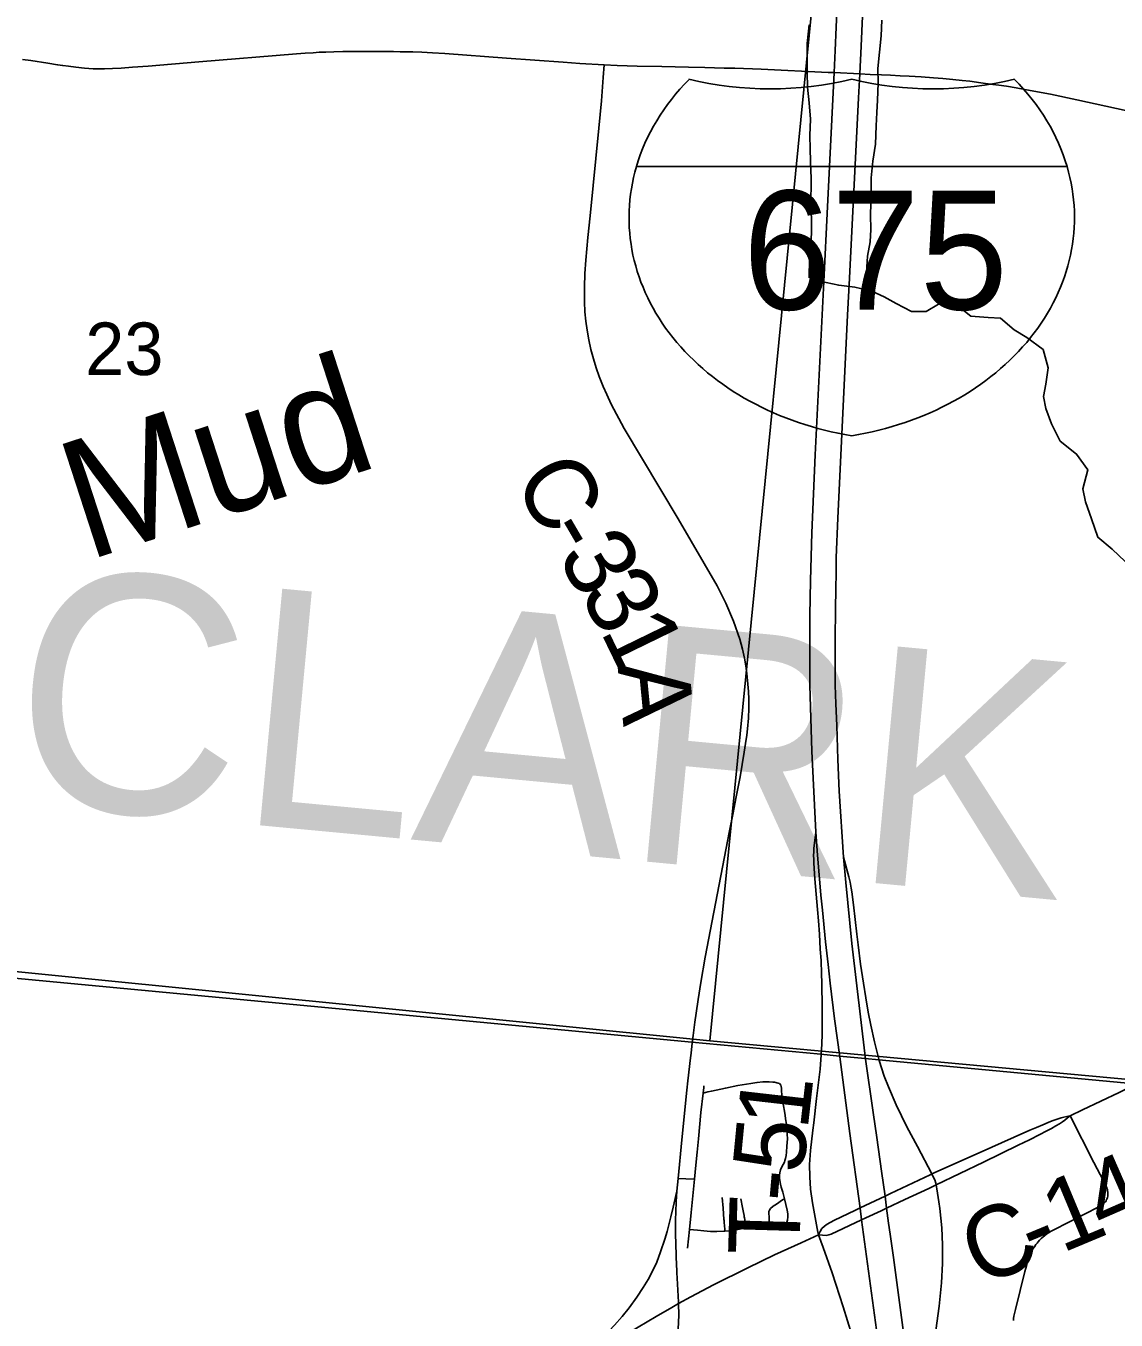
# Model space of a CAD drawing. Extents: x 0 to 1134, y 0 to 440.
# Drawn here: x 836.778 to 837.647, y 357.508 to 358.539 of the extents above; entities that cross this region are included whole.
import ezdxf

# ---------------------------------------------------------------- set-up
doc = ezdxf.new("R2010")
doc.units = 0
for name, color, linetype in [('GM_X_County_Road', 7, 'Continuous'), ('GM_X_County_Road_Text', 7, 'Continuous'), ('GM_X_County_Text', 7, 'Continuous'), ('GM_X_Interchange_Ramps', 7, 'Continuous'), ('GM_X_Interstate_Location', 7, 'Continuous'), ('GM_X_Interstate_Route', 7, 'Continuous'), ('GM_X_Interstate_Shield', 7, 'Continuous'), ('GM_X_Minor_River', 7, 'Continuous'), ('GM_X_Minor_River_Text', 7, 'Continuous'), ('GM_X_Section', 7, 'Continuous'), ('GM_X_Section_Text', 7, 'Continuous'), ('GM_X_State_Route', 7, 'Continuous'), ('GM_X_Township', 7, 'Continuous'), ('GM_X_Township_Road', 7, 'Continuous'), ('GM_X_Township_Road_Text', 7, 'Continuous'), ('GM_X_Unincorporated', 7, 'Continuous'), ('SH_Cut_Line', 7, 'Continuous')]:
    doc.layers.add(name, color=color, linetype=linetype)

msp = doc.modelspace()

# ---------------------------------------------------------------- linework, layer by layer
at = {"layer": 'GM_X_County_Road'}
msp.add_line((837.6101, 357.6705), (837.6199, 357.6751), dxfattribs=at)
for points in [[(836.7752, 358.5122), (836.7818, 358.5113), (836.7954, 358.5092), (836.8032, 358.508), (836.8074, 358.5073), (836.8119, 358.5067), (836.8177, 358.5059), (836.8247, 358.5051), (836.8315, 358.5048), (836.8361, 358.5046), (836.8406, 358.5048), (836.847, 358.5049), (836.8539, 358.5053), (836.863, 358.5059), (836.8753, 358.5068), (836.9158, 358.5103), (836.9937, 358.5166), (837.0006, 358.5171), (837.0068, 358.5175), (837.0118, 358.5179), (837.0171, 358.5181), (837.0235, 358.5183), (837.0305, 358.5185), (837.0709, 358.5184), (837.0763, 358.5183), (837.0863, 358.5182), (837.0934, 358.5179), (837.102, 358.5175), (837.1117, 358.5169), (837.1609, 358.5133), (837.206, 358.5099), (837.2193, 358.509), (837.2388, 358.5078)], [(837.3413, 357.9105), (837.344, 357.9246), (837.3471, 357.9406), (837.3505, 357.9602), (837.3515, 357.967), (837.3525, 357.9737), (837.353, 357.9789), (837.3537, 357.9874), (837.354, 357.9953), (837.354, 358.0025), (837.3538, 358.0086), (837.3534, 358.0143), (837.3524, 358.023), (837.3516, 358.029), (837.3506, 358.0352), (837.349, 358.0422), (837.3469, 358.0501), (837.3418, 358.0647), (837.3358, 358.0789), (837.3288, 358.0926), (837.2977, 358.1462), (837.2548, 358.2182), (837.2445, 358.2374), (837.2408, 358.2452), (837.238, 358.2515), (837.2349, 358.2595), (837.2323, 358.2665), (837.2302, 358.2735), (837.2282, 358.2811), (837.2267, 358.2888), (837.2252, 358.2964), (837.2243, 358.3037), (837.2235, 358.3111), (837.223, 358.3191), (837.223, 358.3306), (837.2235, 358.3415), (837.2243, 358.3523), (837.2259, 358.3703), (837.2277, 358.3875), (837.2345, 358.4573), (837.2368, 358.4793), (837.2381, 358.4978), (837.2388, 358.5078)], [(837.2388, 358.5078), (837.2492, 358.5074), (837.2651, 358.5069), (837.2848, 358.5065), (837.3059, 358.506), (837.3189, 358.5058), (837.3345, 358.5053), (837.343, 358.5051), (837.3638, 358.5043), (837.4173, 358.5019)], [(837.4173, 358.5019), (837.4222, 358.5017), (837.4425, 358.5007), (837.4508, 358.5002), (837.4597, 358.4999), (837.4669, 358.4997), (837.4747, 358.4992), (837.4819, 358.4988), (837.4913, 358.4983), (837.5013, 358.4975), (837.5088, 358.497), (837.5166, 358.4962), (837.524, 358.4954), (837.5303, 358.4948), (837.5389, 358.4936), (837.5484, 358.4923), (837.5532, 358.4917), (837.5595, 358.4908), (837.5671, 358.4896), (837.5741, 358.4883), (837.584, 358.4865), (837.5946, 358.4845), (837.6156, 358.4799), (837.6703, 358.4681)], [(837.309, 357.7286), (837.3097, 357.7343), (837.3111, 357.745), (837.3122, 357.7523), (837.3138, 357.763), (837.3159, 357.7766), (837.3194, 357.7969), (837.3388, 357.8974), (837.3413, 357.9105)], [(837.6199, 357.6751), (837.6493, 357.6889), (837.662, 357.6953)], [(837.4999, 357.6241), (837.5377, 357.6408), (837.5656, 357.6534), (837.5781, 357.6589), (837.5833, 357.6612), (837.5883, 357.6633), (837.5925, 357.6651), (837.5957, 357.6663), (837.5981, 357.6672), (837.6007, 357.6681), (837.603, 357.6688), (837.6052, 357.6694), (837.6076, 357.6699), (837.6101, 357.6705)], [(837.5033, 357.6153), (837.541, 357.6334), (837.5688, 357.647), (837.5778, 357.6514), (837.5859, 357.6555), (837.591, 357.6582), (837.5954, 357.6604), (837.5988, 357.6624), (837.6017, 357.664), (837.604, 357.6656), (837.606, 357.667), (837.6081, 357.6687), (837.6101, 357.6705)]]:
    msp.add_lwpolyline(points, dxfattribs=at)
at = {"layer": 'GM_X_Interchange_Ramps'}
for points in [[(837.4076, 357.8964), (837.406, 357.8835), (837.4058, 357.8807), (837.4057, 357.8779), (837.4058, 357.875), (837.406, 357.8718), (837.4068, 357.8593), (837.4089, 357.8348), (837.4097, 357.8257), (837.4104, 357.8151), (837.411, 357.8033), (837.4116, 357.7942), (837.4119, 357.7835), (837.4122, 357.7764), (837.4125, 357.7565), (837.4126, 357.7444), (837.4126, 357.7404), (837.4126, 357.7354), (837.4122, 357.7279), (837.4116, 357.7191)], [(837.4116, 357.7191), (837.4108, 357.7077), (837.4079, 357.6841), (837.4058, 357.6649), (837.4051, 357.6589)], [(837.4051, 357.6589), (837.4032, 357.6428), (837.4025, 357.6317), (837.4026, 357.6219), (837.4033, 357.612), (837.4048, 357.601), (837.4092, 357.5777), (837.4096, 357.5757)], [(837.5085, 357.5616), (837.5085, 357.5676), (837.5078, 357.5812), (837.5062, 357.5966), (837.5055, 357.602), (837.5039, 357.6121), (837.5033, 357.6153)], [(837.4096, 357.5757), (837.4133, 357.5654), (837.4205, 357.5453), (837.4292, 357.5181), (837.443, 357.4737), (837.4498, 357.4499), (837.4553, 357.4276), (837.46, 357.4057), (837.4646, 357.3807), (837.4735, 357.3268), (837.4815, 357.2791), (837.4846, 357.2612), (837.4869, 357.249), (837.4878, 357.243), (837.4891, 357.2376), (837.4902, 357.2343), (837.4928, 357.2278)], [(837.5127, 357.238), (837.513, 357.2436), (837.513, 357.2463), (837.5128, 357.2504), (837.5108, 357.2713), (837.5057, 357.3118), (837.5012, 357.3457), (837.499, 357.3666), (837.4973, 357.3914), (837.4965, 357.4113), (837.4965, 357.4293), (837.4972, 357.4466), (837.4986, 357.4633), (837.5008, 357.4818), (837.5057, 357.5187), (837.5076, 357.5372), (837.5084, 357.5527), (837.5085, 357.5616)]]:
    msp.add_lwpolyline(points, dxfattribs=at)
at = {"layer": 'GM_X_Interstate_Route'}
msp.add_line((837.4598, 357.6263), (837.4561, 357.6531), dxfattribs=at)
for points in [[(837.4222, 358.5017), (837.423, 358.5194), (837.427, 358.6126), (837.4271, 358.6136)], [(837.4425, 358.5007), (837.4436, 358.5228), (837.4447, 358.5466), (837.4479, 358.6123)], [(837.4265, 357.7175), (837.4223, 357.7477), (837.419, 357.776), (837.4172, 357.7911), (837.4153, 357.8091), (837.4127, 357.8342), (837.4115, 357.8462), (837.4105, 357.8592), (837.4089, 357.878), (837.4076, 357.8964), (837.4044, 357.9609), (837.4028, 358.0137), (837.4027, 358.0691), (837.4031, 358.0969), (837.4042, 358.1349), (837.407, 358.1971), (837.4141, 358.3406), (837.4165, 358.3894), (837.4222, 358.5017)], [(837.4296, 357.8766), (837.4261, 357.9292), (837.4251, 357.9543), (837.4242, 357.9815), (837.4235, 357.9986), (837.423, 358.0136), (837.423, 358.0287), (837.4229, 358.0493), (837.4232, 358.0751), (837.4234, 358.0894), (837.4236, 358.1042), (837.4238, 358.1152), (837.425, 358.1466), (837.4327, 358.3083), (837.4342, 358.3379), (837.4414, 358.4817), (837.4425, 358.5007)], [(837.447, 357.7156), (837.4361, 357.8078), (837.4313, 357.8564), (837.4296, 357.8766)], [(837.4928, 357.2278), (837.4892, 357.2543), (837.4802, 357.3233), (837.471, 357.3892), (837.4638, 357.4415), (837.444, 357.5875), (837.4427, 357.5967), (837.4345, 357.6564), (837.4265, 357.7175)], [(837.4561, 357.6531), (837.4533, 357.673), (837.447, 357.7156)], [(837.4655, 357.585), (837.4639, 357.5968), (837.4626, 357.6064), (837.4598, 357.6263)], [(837.4693, 357.5574), (837.4668, 357.5762), (837.4655, 357.585)], [(837.4971, 357.3528), (837.4932, 357.3817), (837.4816, 357.466), (837.4693, 357.5574)]]:
    msp.add_lwpolyline(points, dxfattribs=at)
at = {"layer": 'GM_X_Interstate_Shield'}
msp.add_line((837.6078, 358.4268), (837.2644, 358.4268), dxfattribs=at)
msp.add_line((837.6078, 358.4268), (837.2644, 358.4268), dxfattribs=at)
for centre, start_param, end_param in [((837.4805, 358.3862), 2.47259, 2.911027), ((837.3712, 358.6662), 4.415841, 5.008937), ((837.501, 358.6662), 4.415841, 5.008937), ((837.3917, 358.3862), 0.230566, 0.669003), ((837.4805, 358.3862), 2.911027, 4.511031), ((837.3917, 358.3862), 4.913747, 6.513751)]:
    msp.add_ellipse(centre, major_axis=(0.2219, 0), ratio=0.8, start_param=start_param, end_param=end_param, dxfattribs=at)
at = {"layer": 'GM_X_Minor_River'}
for points in [[(837.4477, 358.3284), (837.4478, 358.3426), (837.4487, 358.3554), (837.4507, 358.3668), (837.4512, 358.3766), (837.451, 358.3884), (837.4516, 358.4058), (837.4517, 358.4179), (837.453, 358.4312), (837.4551, 358.4448), (837.4556, 358.4592), (837.4561, 358.4698), (837.4566, 358.4796), (837.4572, 358.4933), (837.4569, 358.505), (837.4582, 358.5179), (837.4595, 358.5311), (837.4601, 358.5436)], [(837.4021, 358.3381), (837.4025, 358.3534), (837.4034, 358.3643), (837.4039, 358.3742), (837.4041, 358.3848), (837.4034, 358.3958), (837.4037, 358.417), (837.4031, 358.431), (837.4029, 358.4409), (837.4026, 358.4515), (837.4032, 358.4647), (837.4022, 358.4776), (837.4008, 358.4902), (837.4006, 358.5019), (837.4007, 358.5125), (837.4005, 358.525), (837.4022, 358.5398)], [(837.4057, 358.3366), (837.4257, 358.3322), (837.4385, 358.3306), (837.4521, 358.3274), (837.4619, 358.3231), (837.4716, 358.3177), (837.4837, 358.3114), (837.4954, 358.3113), (837.5053, 358.3172), (837.5166, 358.319), (837.5309, 358.3075), (837.5448, 358.3065), (837.5547, 358.306), (837.5655, 358.2968), (837.5756, 358.2906), (837.5887, 358.281), (837.5927, 358.2665), (837.5907, 358.2533), (837.589, 358.2435), (837.5908, 358.234), (837.5952, 358.2218), (837.6022, 358.2081), (837.6153, 358.1977), (837.6242, 358.1851), (837.6202, 358.17), (837.6224, 358.1597), (837.6271, 358.146), (837.6322, 358.1315), (837.6435, 358.1219), (837.6539, 358.112)]]:
    msp.add_lwpolyline(points, dxfattribs=at)
at = {"layer": 'GM_X_Section'}
for points in [[(836.3886, 358.8521), (837.4241, 358.7547), (837.3231, 357.7301), (836.2925, 357.8329)], [(837.4241, 358.7547), (838.3822, 358.6657), (838.2839, 357.6414), (837.3231, 357.7301)]]:
    msp.add_lwpolyline(points, close=True, dxfattribs=at)
at = {"layer": 'GM_X_State_Route'}
msp.add_line((837.4986, 357.6234), (837.4999, 357.6241), dxfattribs=at)
for points in [[(837.458, 357.7145), (837.4542, 357.7293), (837.4513, 357.7426), (837.4493, 357.7529), (837.4472, 357.7645), (837.4454, 357.7761), (837.4432, 357.7913), (837.4413, 357.8067), (837.4402, 357.8151), (837.4375, 357.8385), (837.4362, 357.849), (837.4357, 357.8519), (837.4348, 357.8567), (837.4339, 357.8609), (837.4296, 357.8766)], [(837.5011, 357.6218), (837.4999, 357.6241), (837.4884, 357.646), (837.4799, 357.6617), (837.4715, 357.6791), (837.4654, 357.6934), (837.462, 357.7021), (837.458, 357.7145)], [(837.4096, 357.5757), (837.4108, 357.5782), (837.4123, 357.5805), (837.4143, 357.5824), (837.4166, 357.584), (837.4219, 357.5871), (837.4391, 357.5953), (837.4427, 357.597), (837.4626, 357.6064), (837.467, 357.6085), (837.4986, 357.6234)], [(837.4595, 357.5947), (837.4639, 357.5968), (837.4785, 357.6036), (837.4975, 357.6126), (837.5033, 357.6153)], [(837.5033, 357.6153), (837.503, 357.6168), (837.5023, 357.6194), (837.5011, 357.6218)], [(837.4096, 357.5757), (837.4128, 357.5752), (837.4157, 357.5751), (837.4178, 357.5755), (837.4197, 357.5762), (837.444, 357.5875), (837.4473, 357.5891), (837.4595, 357.5947)], [(837.2981, 357.5208), (837.3078, 357.5262), (837.326, 357.5357), (837.3533, 357.5492), (837.3745, 357.5596), (837.3957, 357.5693), (837.4096, 357.5757)], [(837.2547, 357.4953), (837.2659, 357.5019), (837.2803, 357.5105), (837.2926, 357.5177), (837.2981, 357.5208)]]:
    msp.add_lwpolyline(points, dxfattribs=at)
at = {"layer": 'GM_X_Township'}
msp.add_lwpolyline([(839.5899, 357.5143), (837.799, 357.6829), (837.6618, 357.6958), (837.4578, 357.7151), (837.4468, 357.7161), (837.4263, 357.718), (837.4114, 357.7196), (837.3087, 357.7292), (835.8437, 357.8674), (835.1657, 357.9387)], dxfattribs=at)
at = {"layer": 'GM_X_Township_Road'}
msp.add_line((837.3052, 357.5649), (837.3068, 357.5799), dxfattribs=at)
for points in [[(837.2977, 357.6204), (837.3008, 357.6512), (837.3048, 357.6908), (837.3056, 357.6982), (837.3077, 357.7167), (837.3081, 357.7204), (837.309, 357.7286)], [(837.3824, 357.6042), (837.3811, 357.6096), (837.3804, 357.6119), (837.3799, 357.6136), (837.3794, 357.616), (837.3789, 357.619), (837.3786, 357.621), (837.3786, 357.6229), (837.3789, 357.6251), (837.3794, 357.6275), (837.3804, 357.6298), (837.3824, 357.6336), (837.3829, 357.6347), (837.3833, 357.6365), (837.3838, 357.6389), (837.3841, 357.6414), (837.3845, 357.6462), (837.3847, 357.6492), (837.3848, 357.652), (837.3847, 357.6558), (837.3846, 357.6582), (837.3844, 357.6618), (837.3839, 357.6654), (837.3837, 357.6665), (837.3834, 357.6683), (837.383, 357.6707), (837.3824, 357.6742), (837.3817, 357.6785), (837.3809, 357.6827), (837.3804, 357.687), (837.38, 357.6907), (837.38, 357.6924), (837.3799, 357.6937), (837.3796, 357.6948), (837.3784, 357.6961), (837.3774, 357.6964), (837.3746, 357.6971), (837.3733, 357.6973), (837.3703, 357.6976), (837.3678, 357.6975), (837.3653, 357.6975), (837.3606, 357.697), (837.3588, 357.6967), (837.3556, 357.6962), (837.3453, 357.6945), (837.3354, 357.6925), (837.3243, 357.6901), (837.3214, 357.6894), (837.3176, 357.6885)], [(837.3108, 357.62), (837.3118, 357.631), (837.3128, 357.6415), (837.3139, 357.652), (837.3159, 357.673), (837.3176, 357.6885)], [(837.3176, 357.6885), (837.3181, 357.6931), (837.3182, 357.6944)], [(837.5649, 357.5072), (837.5651, 357.5089), (837.5653, 357.5108), (837.5665, 357.5162), (837.574, 357.5463), (837.5747, 357.5491), (837.5755, 357.552), (837.5762, 357.554), (837.5769, 357.5564), (837.5778, 357.5586), (837.5786, 357.5606), (837.5795, 357.5625), (837.5805, 357.5643), (837.5817, 357.5661), (837.5829, 357.5678), (837.5838, 357.5689), (837.5847, 357.57), (837.5858, 357.5713), (837.5871, 357.5726), (837.5884, 357.5738), (837.5899, 357.5751), (837.5913, 357.5761), (837.5928, 357.5771), (837.595, 357.5784), (837.5977, 357.5798), (837.6081, 357.5852), (837.622, 357.5922), (837.6325, 357.5975), (837.634, 357.5984), (837.6353, 357.5992), (837.6362, 357.5999), (837.6369, 357.6005), (837.6375, 357.6012), (837.6382, 357.602), (837.6388, 357.6028), (837.6392, 357.6037), (837.6396, 357.6046), (837.6399, 357.6054), (837.6401, 357.6064), (837.6403, 357.6076), (837.6403, 357.6086), (837.6402, 357.6096), (837.64, 357.6105), (837.6398, 357.6116), (837.6396, 357.6123), (837.6393, 357.6133), (837.6387, 357.6146), (837.6379, 357.6165), (837.6368, 357.6186), (837.629, 357.6332), (837.6101, 357.6705)], [(837.2968, 357.6103), (837.2972, 357.6153), (837.2977, 357.6204)], [(837.2977, 357.6204), (837.304, 357.6202), (837.3108, 357.62)], [(837.3068, 357.5799), (837.3081, 357.5934), (837.3108, 357.62)], [(837.2968, 357.6103), (837.2938, 357.5977), (837.2919, 357.59), (837.2889, 357.5782), (837.2871, 357.572), (837.2838, 357.562), (837.2807, 357.5539), (837.2775, 357.5471), (837.2738, 357.54), (837.27, 357.5336), (837.2648, 357.5259), (837.2586, 357.5173), (837.2532, 357.5106), (837.2471, 357.5036), (837.2428, 357.4991), (837.2355, 357.4927), (837.2215, 357.4816), (837.2088, 357.4722), (837.2002, 357.4662), (837.1948, 357.4619), (837.1909, 357.4581)], [(837.2956, 357.5814), (837.2956, 357.5879), (837.2958, 357.5937), (837.2962, 357.6022), (837.2968, 357.6103)], [(837.335, 357.5785), (837.3349, 357.5801), (837.3345, 357.5855), (837.3343, 357.587), (837.3342, 357.5878), (837.3335, 357.5969), (837.3328, 357.6053)], [(837.3518, 357.5811), (837.3515, 357.5836), (837.3511, 357.5861), (837.3506, 357.5892), (837.3505, 357.5898), (837.3504, 357.5909), (837.3499, 357.5935), (837.3491, 357.5974), (837.3476, 357.6043)], [(837.3688, 357.5808), (837.3695, 357.5821), (837.37, 357.5837), (837.3703, 357.5859), (837.3704, 357.5882), (837.3702, 357.59), (837.3701, 357.5926), (837.3701, 357.5941), (837.3705, 357.5952), (837.3714, 357.5965), (837.3736, 357.5983), (837.3749, 357.5992), (837.3768, 357.6005), (837.379, 357.6022), (837.3809, 357.6035), (837.3824, 357.6042)], [(837.3688, 357.5808), (837.3702, 357.5804), (837.3714, 357.5801), (837.3738, 357.5797), (837.3758, 357.5798), (837.3777, 357.5799), (837.3795, 357.5803), (837.3812, 357.5811), (837.3826, 357.5823), (837.3834, 357.5833), (837.3842, 357.5849), (837.3849, 357.5873), (837.3852, 357.5898), (837.3852, 357.5922), (837.3847, 357.5953), (837.3824, 357.6042)], [(837.2981, 357.5208), (837.2981, 357.522), (837.297, 357.541), (837.2968, 357.5452), (837.2966, 357.5482), (837.2965, 357.5506), (837.2961, 357.5593), (837.2956, 357.5767), (837.2956, 357.5814)], [(837.3068, 357.5799), (837.3132, 357.5792), (837.3181, 357.5787), (837.3236, 357.5782), (837.3286, 357.5781), (837.3341, 357.5784), (837.335, 357.5785)], [(837.335, 357.5785), (837.3384, 357.5787), (837.3412, 357.5791), (837.3508, 357.581), (837.3518, 357.5811)], [(837.3518, 357.5811), (837.3563, 357.5818), (837.3606, 357.5821), (837.3618, 357.5821), (837.3642, 357.5819), (837.366, 357.5815), (837.3688, 357.5808)], [(837.2977, 357.4996), (837.2978, 357.5005), (837.2984, 357.5116), (837.2981, 357.5208)]]:
    msp.add_lwpolyline(points, dxfattribs=at)
at = {"layer": 'GM_X_Unincorporated'}
msp.add_lwpolyline([(839.5899, 357.5143), (837.799, 357.6829), (837.6618, 357.6958), (837.4578, 357.7151), (837.4468, 357.7161), (837.4263, 357.718), (837.4114, 357.7196), (837.3087, 357.7292), (835.8437, 357.8674), (835.1657, 357.9387)], dxfattribs=at)
at = {"layer": 'SH_Cut_Line'}
for points in [[(834.6028, 361.9945), (834.5417, 361.3013), (834.5402, 361.279), (834.4289, 360.039), (834.4188, 359.8449), (834.3527, 359.1244), (834.3462, 359.0437), (834.3448, 359.0281), (834.3438, 359.02), (834.3396, 358.9758), (834.278, 358.3392), (834.2504, 358.0272), (835.1657, 357.9387), (835.8437, 357.8674), (837.3087, 357.7292), (837.4114, 357.7196), (837.4263, 357.718), (837.4468, 357.7161), (837.4578, 357.7151), (837.6618, 357.6958), (837.799, 357.6829), (839.5899, 357.5143)], [(839.5899, 357.5143), (837.799, 357.6829), (837.6618, 357.6958), (837.4578, 357.7151), (837.4468, 357.7161), (837.4263, 357.718), (837.4114, 357.7196), (837.3087, 357.7292), (835.8437, 357.8674), (835.1657, 357.9387)]]:
    msp.add_lwpolyline(points, dxfattribs=at)

# ---------------------------------------------------------------- texts
at = {"layer": 'GM_X_County_Road_Text'}
for s, rotation, p in [('C', 300.275, (837.1654, 358.1767)), ('-', 300.2716, (837.189, 358.1364)), ('3', 300.2587, (837.2007, 358.1163)), ('3', 300.1793, (837.2184, 358.0861)), ('1', 295.9623, (837.2354, 358.0568)), ('A', 275.5676, (837.2493, 358.0304)), ('4', 23.6689, (837.6366, 357.5746)), ('1', 22.6804, (837.6033, 357.5607)), ('C', 22.4073, (837.5383, 357.5339)), ('-', 22.4597, (837.5815, 357.5517))]:
    msp.add_text(s, height=0.0568, rotation=rotation, dxfattribs=at).set_placement(p)
at = {"layer": 'GM_X_County_Text'}
msp.add_text('CLARK COUNTY', height=0.189394, rotation=354.6384, dxfattribs=at).set_placement((836.7618, 357.9209))
at = {"layer": 'GM_X_Interstate_Location'}
for s in ['.', '-', ',']:
    msp.add_text(s, height=0.000189, dxfattribs=at).set_placement((837.4361, 358.3601))
msp.add_text('675', height=0.000189, rotation=0, dxfattribs=at).set_placement((837.3782, 358.3209))
at = {"layer": 'GM_X_Interstate_Shield'}
msp.add_text('675', height=0.0947, dxfattribs=at).set_placement((837.3493, 358.3129))
at = {"layer": 'GM_X_Minor_River_Text'}
msp.add_text('Mud', height=0.09469, rotation=18.002, dxfattribs=at).set_placement((836.8267, 358.1125))
at = {"layer": 'GM_X_Section_Text'}
msp.add_text('23', height=0.04186, rotation=0, dxfattribs=at).set_placement((836.8253, 358.2607))
at = {"layer": 'GM_X_Township_Road_Text'}
for s, rotation, p in [('1', 83.4759, (837.4008, 357.6582)), ('5', 84.5172, (837.3975, 357.6236)), ('-', 85.0451, (837.3955, 357.6005)), ('T', 88.3712, (837.3943, 357.5589))]:
    msp.add_text(s, height=0.0568, rotation=rotation, dxfattribs=at).set_placement(p)

doc.saveas('drawing.dxf')
